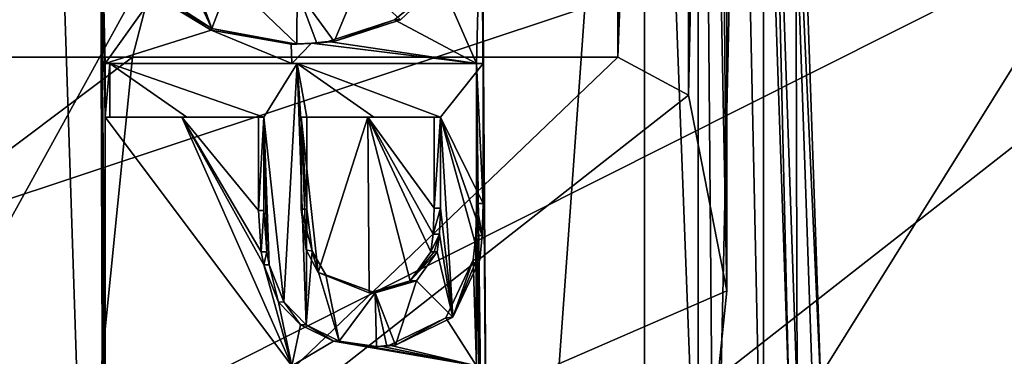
# Model space of a CAD drawing. Header units: millimetres. Extents: x -110 to 163, y -50 to 19.
# Tile 335 of 656: x 1.503 to 3.443, y -38.276 to -37.613. Entities that reach past the tile are written whole.
import ezdxf

# ---------------------------------------------------------------- set-up
doc = ezdxf.new("R2010")
doc.units = ezdxf.units.MM
doc.header["$LTSCALE"] = 65.185185
for name, color, linetype in [('1226', 7, 'CONTINUOUS'), ('1392', 7, 'CONTINUOUS'), ('1755', 7, 'CONTINUOUS'), ('2490', 7, 'CONTINUOUS'), ('2680', 7, 'CONTINUOUS'), ('2744', 7, 'CONTINUOUS'), ('2764', 7, 'CONTINUOUS'), ('2765', 7, 'CONTINUOUS'), ('2768', 7, 'CONTINUOUS'), ('2917', 7, 'CONTINUOUS'), ('2918', 7, 'CONTINUOUS'), ('2919', 7, 'CONTINUOUS'), ('2924', 7, 'CONTINUOUS'), ('3076', 7, 'CONTINUOUS'), ('3136', 7, 'CONTINUOUS'), ('3180', 7, 'CONTINUOUS'), ('3221', 7, 'CONTINUOUS'), ('3222', 7, 'CONTINUOUS'), ('3380', 7, 'CONTINUOUS'), ('3468', 7, 'CONTINUOUS'), ('3494', 7, 'CONTINUOUS'), ('3512', 7, 'CONTINUOUS'), ('3702', 7, 'CONTINUOUS'), ('3764', 7, 'CONTINUOUS'), ('3929', 7, 'CONTINUOUS'), ('4178', 7, 'CONTINUOUS'), ('4853', 7, 'CONTINUOUS'), ('5022', 7, 'CONTINUOUS'), ('5056', 7, 'CONTINUOUS'), ('5304', 7, 'CONTINUOUS'), ('5361', 7, 'CONTINUOUS'), ('5402', 7, 'CONTINUOUS'), ('5490', 7, 'CONTINUOUS'), ('5971', 7, 'CONTINUOUS'), ('5974', 7, 'CONTINUOUS'), ('5991', 7, 'CONTINUOUS')]:
    doc.layers.add(name, color=color, linetype=linetype)

msp = doc.modelspace()

# ---------------------------------------------------------------- linework, layer by layer
at = {"layer": '1226', "color": 7, "linetype": 'CONTINUOUS', "true_color": 0x9a9a9a}
for points in [[(2.0676, -38.0659, 101.6185), (2.0908, -38.1111, 101.6132), (2.0579, -37.805, 101.6207), (2.0676, -38.0659, 101.6185)], [(2.0579, -37.805, 101.6207), (2.0908, -38.1111, 101.6132), (2.189, -37.805, 101.5901), (2.0579, -37.805, 101.6207)], [(2.0579, -37.9859, 101.6207), (2.0676, -38.0659, 101.6185), (2.0579, -37.805, 101.6207), (2.0579, -37.9859, 101.6207)], [(2.0908, -38.1111, 101.6132), (2.1915, -38.1511, 101.5895), (2.189, -37.805, 101.5901), (2.0908, -38.1111, 101.6132)], [(2.2727, -38.1271, 101.5696), (2.3132, -38.0704, 101.5593), (2.189, -37.805, 101.5901), (2.2727, -38.1271, 101.5696)], [(2.189, -37.805, 101.5901), (2.3132, -38.0704, 101.5593), (2.3179, -38.0355, 101.5581), (2.189, -37.805, 101.5901)], [(2.1915, -38.1511, 101.5895), (2.2727, -38.1271, 101.5696), (2.189, -37.805, 101.5901), (2.1915, -38.1511, 101.5895)], [(2.3196, -37.805, 101.5577), (2.189, -37.805, 101.5901), (2.3196, -37.9841, 101.5577), (2.3196, -37.805, 101.5577)], [(2.3196, -37.9841, 101.5577), (2.189, -37.805, 101.5901), (2.3179, -38.0355, 101.5581), (2.3196, -37.9841, 101.5577)]]:
    msp.add_3dface(points, dxfattribs=at)
at = {"layer": '1392', "color": 7, "linetype": 'CONTINUOUS', "true_color": 0x9a9a9a}
for points in [[(2.0676, -38.0659, 101.6185), (2.0579, -37.9859, 101.6207), (2.0794, -38.0685, 101.6671), (2.0676, -38.0659, 101.6185)], [(2.0794, -38.0685, 101.6671), (2.0579, -37.9859, 101.6207), (2.0689, -37.9859, 101.6695), (2.0794, -38.0685, 101.6671)], [(2.0908, -38.1111, 101.6132), (2.0676, -38.0659, 101.6185), (2.0794, -38.0685, 101.6671), (2.0908, -38.1111, 101.6132)], [(2.1061, -38.1157, 101.661), (2.0908, -38.1111, 101.6132), (2.0794, -38.0685, 101.6671), (2.1061, -38.1157, 101.661)], [(2.1915, -38.1511, 101.5895), (2.0908, -38.1111, 101.6132), (2.2032, -38.1511, 101.6382), (2.1915, -38.1511, 101.5895)], [(2.2032, -38.1511, 101.6382), (2.0908, -38.1111, 101.6132), (2.1061, -38.1157, 101.661), (2.2032, -38.1511, 101.6382)]]:
    msp.add_3dface(points, dxfattribs=at)
at = {"layer": '1755', "color": 7, "linetype": 'CONTINUOUS', "true_color": 0x9a9a9a}
for points in [[(2.3132, -38.0704, 101.5593), (2.2727, -38.1271, 101.5696), (2.3194, -38.0704, 101.5835), (2.3132, -38.0704, 101.5593)], [(2.3194, -38.0704, 101.5835), (2.2727, -38.1271, 101.5696), (2.3256, -38.0704, 101.6078), (2.3194, -38.0704, 101.5835)], [(2.3256, -38.0704, 101.6078), (2.2727, -38.1271, 101.5696), (2.285, -38.127, 101.618), (2.3256, -38.0704, 101.6078)], [(2.2727, -38.1271, 101.5696), (2.1915, -38.1511, 101.5895), (2.285, -38.127, 101.618), (2.2727, -38.1271, 101.5696)], [(2.1915, -38.1511, 101.5895), (2.2032, -38.1511, 101.6382), (2.285, -38.127, 101.618), (2.1915, -38.1511, 101.5895)]]:
    msp.add_3dface(points, dxfattribs=at)
at = {"layer": '2490', "color": 7, "linetype": 'CONTINUOUS', "true_color": 0x9a9a9a}
for points in [[(1.5243, -35.5433, 101.7249), (1.2049, -35.9186, 101.772), (1.6716, -40.0057, 101.6994), (1.5243, -35.5433, 101.7249)], [(1.5243, -35.5433, 101.7249), (1.6716, -40.0057, 101.6994), (1.6622, -37.3054, 101.7011), (1.5243, -35.5433, 101.7249)], [(2.434, -40.1248, 101.5276), (2.7344, -35.9565, 101.4412), (2.4034, -35.7389, 101.5358), (2.434, -40.1248, 101.5276)], [(2.434, -40.1248, 101.5276), (2.4034, -35.7389, 101.5358), (2.4127, -37.3058, 101.5334), (2.434, -40.1248, 101.5276)], [(1.2049, -35.9186, 101.772), (1.1912, -39.7303, 101.7738), (1.6716, -40.0057, 101.6994), (1.2049, -35.9186, 101.772)], [(2.434, -40.1248, 101.5276), (2.7344, -39.7303, 101.4412), (2.7344, -35.9565, 101.4412), (2.434, -40.1248, 101.5276)], [(2.7344, -35.9565, 101.4412), (2.7344, -39.7303, 101.4412), (2.8628, -39.3306, 101.4009), (2.7344, -35.9565, 101.4412)], [(2.9219, -36.6148, 101.3817), (2.7344, -35.9565, 101.4412), (2.8628, -39.3306, 101.4009), (2.9219, -36.6148, 101.3817)], [(2.9686, -38.8021, 101.3662), (2.9219, -36.6148, 101.3817), (2.8628, -39.3306, 101.4009), (2.9686, -38.8021, 101.3662)], [(2.9686, -36.8847, 101.3662), (2.9219, -36.6148, 101.3817), (2.9686, -38.8021, 101.3662), (2.9686, -36.8847, 101.3662)], [(3.0185, -38.3506, 101.3494), (2.9686, -36.8847, 101.3662), (2.9686, -38.8021, 101.3662), (3.0185, -38.3506, 101.3494)], [(1.6716, -38.843, 101.6994), (1.6716, -38.2949, 101.6994), (1.6622, -37.3054, 101.7011), (1.6716, -38.843, 101.6994)], [(1.6622, -37.3054, 101.7011), (1.6716, -38.2949, 101.6994), (1.6716, -37.805, 101.6994), (1.6622, -37.3054, 101.7011)], [(1.6716, -38.8907, 101.6994), (1.6716, -38.843, 101.6994), (1.6622, -37.3054, 101.7011), (1.6716, -38.8907, 101.6994)], [(1.6716, -40.0057, 101.6994), (1.6716, -39.5441, 101.6994), (1.6622, -37.3054, 101.7011), (1.6716, -40.0057, 101.6994)], [(1.6716, -39.5441, 101.6994), (1.6716, -39.5291, 101.6994), (1.6622, -37.3054, 101.7011), (1.6716, -39.5441, 101.6994)], [(1.6716, -38.9965, 101.6994), (1.6716, -38.8907, 101.6994), (1.6622, -37.3054, 101.7011), (1.6716, -38.9965, 101.6994)], [(1.6716, -39.4078, 101.6994), (1.6716, -38.9965, 101.6994), (1.6622, -37.3054, 101.7011), (1.6716, -39.4078, 101.6994)], [(1.6716, -39.5291, 101.6994), (1.6716, -39.4078, 101.6994), (1.6622, -37.3054, 101.7011), (1.6716, -39.5291, 101.6994)], [(1.7673, -37.5644, 101.6815), (1.6622, -37.3054, 101.7011), (1.6716, -37.6992, 101.6994), (1.7673, -37.5644, 101.6815)], [(1.6716, -37.6992, 101.6994), (1.6622, -37.3054, 101.7011), (1.6716, -37.805, 101.6994), (1.6716, -37.6992, 101.6994)], [(2.4127, -37.3058, 101.5334), (2.3328, -37.5383, 101.5543), (2.4034, -37.6992, 101.5358), (2.4127, -37.3058, 101.5334)], [(2.434, -40.1248, 101.5276), (2.4127, -37.3058, 101.5334), (2.4034, -37.6992, 101.5358), (2.434, -40.1248, 101.5276)], [(2.3328, -37.5383, 101.5543), (2.2414, -37.6129, 101.5774), (2.4034, -37.6992, 101.5358), (2.3328, -37.5383, 101.5543)], [(1.8801, -37.6335, 101.659), (1.7673, -37.5644, 101.6815), (1.6716, -37.6992, 101.6994), (1.8801, -37.6335, 101.659)], [(2.2414, -37.6129, 101.5774), (2.1111, -37.6557, 101.6086), (2.4034, -37.6992, 101.5358), (2.2414, -37.6129, 101.5774)], [(2.0391, -37.6992, 101.6249), (1.8801, -37.6335, 101.659), (1.6716, -37.6992, 101.6994), (2.0391, -37.6992, 101.6249)], [(2.038, -37.6611, 101.6252), (1.8801, -37.6335, 101.659), (2.0391, -37.6992, 101.6249), (2.038, -37.6611, 101.6252)], [(2.0777, -37.6593, 101.6162), (2.038, -37.6611, 101.6252), (2.0391, -37.6992, 101.6249), (2.0777, -37.6593, 101.6162)], [(2.4034, -37.6992, 101.5358), (2.0777, -37.6593, 101.6162), (2.0391, -37.6992, 101.6249), (2.4034, -37.6992, 101.5358)], [(2.1111, -37.6557, 101.6086), (2.0777, -37.6593, 101.6162), (2.4034, -37.6992, 101.5358), (2.1111, -37.6557, 101.6086)], [(2.4034, -37.9747, 101.5358), (2.434, -40.1248, 101.5276), (2.4034, -37.6992, 101.5358), (2.4034, -37.9747, 101.5358)], [(1.6716, -38.2949, 101.6994), (2.0391, -38.2949, 101.6249), (1.6716, -37.805, 101.6994), (1.6716, -38.2949, 101.6994)], [(1.6716, -37.805, 101.6994), (2.0391, -38.2949, 101.6249), (1.8228, -37.805, 101.6706), (1.6716, -37.805, 101.6994)], [(1.8228, -37.805, 101.6706), (2.0391, -38.2949, 101.6249), (1.9839, -38.0956, 101.6371), (1.8228, -37.805, 101.6706)], [(1.9734, -37.805, 101.6394), (1.8228, -37.805, 101.6706), (1.9734, -37.9887, 101.6394), (1.9734, -37.805, 101.6394)], [(1.9734, -37.9887, 101.6394), (1.8228, -37.805, 101.6706), (1.9791, -38.0698, 101.6382), (1.9734, -37.9887, 101.6394)], [(1.9791, -38.0698, 101.6382), (1.8228, -37.805, 101.6706), (1.9839, -38.0956, 101.6371), (1.9791, -38.0698, 101.6382)], [(2.4015, -38.0377, 101.5363), (2.4034, -38.2949, 101.5358), (2.4034, -37.9747, 101.5358), (2.4015, -38.0377, 101.5363)], [(2.4034, -38.2949, 101.5358), (2.434, -40.1248, 101.5276), (2.4034, -37.9747, 101.5358), (2.4034, -38.2949, 101.5358)], [(2.3965, -38.0859, 101.5376), (2.4034, -38.2949, 101.5358), (2.4015, -38.0377, 101.5363), (2.3965, -38.0859, 101.5376)], [(1.9839, -38.0956, 101.6371), (2.0391, -38.2949, 101.6249), (2.0127, -38.169, 101.6308), (1.9839, -38.0956, 101.6371)], [(2.3429, -38.1999, 101.5517), (2.4034, -38.2949, 101.5358), (2.3965, -38.0859, 101.5376), (2.3429, -38.1999, 101.5517)], [(2.0127, -38.169, 101.6308), (2.0391, -38.2949, 101.6249), (2.0564, -38.214, 101.6211), (2.0127, -38.169, 101.6308)], [(2.0564, -38.214, 101.6211), (2.0391, -38.2949, 101.6249), (2.1212, -38.2464, 101.6062), (2.0564, -38.214, 101.6211)], [(2.2317, -38.2541, 101.5798), (2.4034, -38.2949, 101.5358), (2.3429, -38.1999, 101.5517), (2.2317, -38.2541, 101.5798)], [(2.0391, -38.2949, 101.6249), (2.4034, -38.2949, 101.5358), (2.1212, -38.2464, 101.6062), (2.0391, -38.2949, 101.6249)], [(2.4034, -38.2949, 101.5358), (2.1944, -38.2569, 101.5888), (2.1212, -38.2464, 101.6062), (2.4034, -38.2949, 101.5358)], [(2.2145, -38.2559, 101.584), (2.4034, -38.2949, 101.5358), (2.2317, -38.2541, 101.5798), (2.2145, -38.2559, 101.584)], [(2.1944, -38.2569, 101.5888), (2.4034, -38.2949, 101.5358), (2.2145, -38.2559, 101.584), (2.1944, -38.2569, 101.5888)]]:
    msp.add_3dface(points, dxfattribs=at)
at = {"layer": '2680', "color": 7, "linetype": 'CONTINUOUS', "true_color": 0x9a9a9a}
for points in [[(2.0391, -37.6992, 101.6249), (1.6716, -37.6992, 101.6994), (2.05, -37.6992, 101.6737), (2.0391, -37.6992, 101.6249)], [(1.6716, -37.6992, 101.6994), (1.6806, -37.6992, 101.7486), (2.05, -37.6992, 101.6737), (1.6716, -37.6992, 101.6994)], [(2.4034, -37.6992, 101.5358), (2.0391, -37.6992, 101.6249), (2.4162, -37.6992, 101.5842), (2.4034, -37.6992, 101.5358)], [(2.4162, -37.6992, 101.5842), (2.0391, -37.6992, 101.6249), (2.05, -37.6992, 101.6737), (2.4162, -37.6992, 101.5842)]]:
    msp.add_3dface(points, dxfattribs=at)
at = {"layer": '2744', "color": 7, "linetype": 'CONTINUOUS', "true_color": 0x9a9a9a}
for points in [[(3.0145, -36.8749, 101.3507), (3.0307, -36.8749, 101.398), (3.0821, -38.3537, 101.3804), (3.0145, -36.8749, 101.3507)], [(3.0657, -38.3538, 101.3331), (3.0145, -36.8749, 101.3507), (3.0821, -38.3537, 101.3804), (3.0657, -38.3538, 101.3331)]]:
    msp.add_3dface(points, dxfattribs=at)
at = {"layer": '2764', "color": 7, "linetype": 'CONTINUOUS', "true_color": 0x9a9a9a}
for points in [[(2.3429, -38.1999, 101.5517), (2.3965, -38.0859, 101.5376), (2.3562, -38.1991, 101.5999), (2.3429, -38.1999, 101.5517)], [(2.3562, -38.1991, 101.5999), (2.3965, -38.0859, 101.5376), (2.4029, -38.0859, 101.5617), (2.3562, -38.1991, 101.5999)], [(2.4094, -38.0859, 101.586), (2.3562, -38.1991, 101.5999), (2.4029, -38.0859, 101.5617), (2.4094, -38.0859, 101.586)], [(2.2317, -38.2541, 101.5798), (2.3429, -38.1999, 101.5517), (2.2436, -38.2541, 101.6283), (2.2317, -38.2541, 101.5798)], [(2.2436, -38.2541, 101.6283), (2.3429, -38.1999, 101.5517), (2.3562, -38.1991, 101.5999), (2.2436, -38.2541, 101.6283)]]:
    msp.add_3dface(points, dxfattribs=at)
at = {"layer": '2765', "color": 7, "linetype": 'CONTINUOUS', "true_color": 0x9a9a9a}
for points in [[(2.2145, -38.2559, 101.584), (2.2317, -38.2541, 101.5798), (2.2264, -38.2559, 101.6325), (2.2145, -38.2559, 101.584)], [(2.2317, -38.2541, 101.5798), (2.2436, -38.2541, 101.6283), (2.2264, -38.2559, 101.6325), (2.2317, -38.2541, 101.5798)], [(2.1944, -38.2569, 101.5888), (2.2145, -38.2559, 101.584), (2.2061, -38.2569, 101.6374), (2.1944, -38.2569, 101.5888)], [(2.2061, -38.2569, 101.6374), (2.2145, -38.2559, 101.584), (2.2264, -38.2559, 101.6325), (2.2061, -38.2569, 101.6374)]]:
    msp.add_3dface(points, dxfattribs=at)
at = {"layer": '2768', "color": 7, "linetype": 'CONTINUOUS', "true_color": 0x9a9a9a}
for points in [[(2.9686, -36.8847, 101.3662), (3.0185, -38.3506, 101.3494), (2.9845, -36.8847, 101.4136), (2.9686, -36.8847, 101.3662)], [(2.9845, -36.8847, 101.4136), (3.0185, -38.3506, 101.3494), (3.0347, -38.3505, 101.3967), (2.9845, -36.8847, 101.4136)]]:
    msp.add_3dface(points, dxfattribs=at)
at = {"layer": '2917', "color": 7, "linetype": 'CONTINUOUS', "true_color": 0x9a9a9a}
for points in [[(2.0564, -38.214, 101.6211), (2.1212, -38.2464, 101.6062), (2.0674, -38.214, 101.6698), (2.0564, -38.214, 101.6211)], [(2.0674, -38.214, 101.6698), (2.1212, -38.2464, 101.6062), (2.1325, -38.2464, 101.6549), (2.0674, -38.214, 101.6698)], [(2.1212, -38.2464, 101.6062), (2.1944, -38.2569, 101.5888), (2.1325, -38.2464, 101.6549), (2.1212, -38.2464, 101.6062)], [(2.1944, -38.2569, 101.5888), (2.2061, -38.2569, 101.6374), (2.1325, -38.2464, 101.6549), (2.1944, -38.2569, 101.5888)]]:
    msp.add_3dface(points, dxfattribs=at)
at = {"layer": '2918', "color": 7, "linetype": 'CONTINUOUS', "true_color": 0x9a9a9a}
for points in [[(1.9839, -38.0956, 101.6371), (2.0127, -38.169, 101.6308), (1.9945, -38.0956, 101.686), (1.9839, -38.0956, 101.6371)], [(1.9945, -38.0956, 101.686), (2.0127, -38.169, 101.6308), (2.0234, -38.1689, 101.6796), (1.9945, -38.0956, 101.686)], [(2.0127, -38.169, 101.6308), (2.0564, -38.214, 101.6211), (2.0234, -38.1689, 101.6796), (2.0127, -38.169, 101.6308)], [(2.0564, -38.214, 101.6211), (2.0674, -38.214, 101.6698), (2.0234, -38.1689, 101.6796), (2.0564, -38.214, 101.6211)]]:
    msp.add_3dface(points, dxfattribs=at)
at = {"layer": '2919', "color": 7, "linetype": 'CONTINUOUS', "true_color": 0x9a9a9a}
for points in [[(1.9734, -37.9887, 101.6394), (1.9791, -38.0698, 101.6382), (1.984, -37.9887, 101.6883), (1.9734, -37.9887, 101.6394)], [(1.984, -37.9887, 101.6883), (1.9791, -38.0698, 101.6382), (1.9897, -38.0699, 101.687), (1.984, -37.9887, 101.6883)], [(1.9791, -38.0698, 101.6382), (1.9839, -38.0956, 101.6371), (1.9897, -38.0699, 101.687), (1.9791, -38.0698, 101.6382)], [(1.9839, -38.0956, 101.6371), (1.9945, -38.0956, 101.686), (1.9897, -38.0699, 101.687), (1.9839, -38.0956, 101.6371)]]:
    msp.add_3dface(points, dxfattribs=at)
at = {"layer": '2924', "color": 7, "linetype": 'CONTINUOUS', "true_color": 0x9a9a9a}
for points in [[(2.84, -35.2, 83.5918), (5.0238, -35.2, 84.6143), (2.84, -38.7, 83.5918), (2.84, -35.2, 83.5918)], [(2.84, -38.7, 83.5918), (5.0238, -35.2, 84.6143), (3.0441, -40.55, 83.6594), (2.84, -38.7, 83.5918)], [(5.0238, -35.2, 84.6143), (6.8733, -35.2, 86.1613), (3.0441, -40.55, 83.6594), (5.0238, -35.2, 84.6143)], [(6.8733, -35.2, 86.1613), (6.8733, -38.7, 86.1613), (3.0441, -40.55, 83.6594), (6.8733, -35.2, 86.1613)]]:
    msp.add_3dface(points, dxfattribs=at)
at = {"layer": '3076', "color": 7, "linetype": 'CONTINUOUS', "true_color": 0x9a9a9a}
for points in [[(1.8815, -37.6301, 101.7098), (1.774, -37.4004, 101.7311), (1.7696, -37.5574, 101.7319), (1.8815, -37.6301, 101.7098)], [(1.8255, -37.4776, 101.721), (1.774, -37.4004, 101.7311), (1.8815, -37.6301, 101.7098), (1.8255, -37.4776, 101.721)], [(1.9176, -37.535, 101.7023), (1.8255, -37.4776, 101.721), (1.8815, -37.6301, 101.7098), (1.9176, -37.535, 101.7023)], [(2.0489, -37.6611, 101.674), (1.9176, -37.535, 101.7023), (1.8815, -37.6301, 101.7098), (2.0489, -37.6611, 101.674)], [(2.0496, -37.5554, 101.6738), (1.9176, -37.535, 101.7023), (2.0489, -37.6611, 101.674), (2.0496, -37.5554, 101.6738)], [(2.0888, -37.6593, 101.665), (2.0496, -37.5554, 101.6738), (2.0489, -37.6611, 101.674), (2.0888, -37.6593, 101.665)], [(2.0496, -37.5554, 101.6738), (2.1224, -37.6557, 101.6573), (2.1719, -37.5376, 101.6457), (2.0496, -37.5554, 101.6738)], [(2.1224, -37.6557, 101.6573), (2.0496, -37.5554, 101.6738), (2.0888, -37.6593, 101.665), (2.1224, -37.6557, 101.6573)], [(2.1224, -37.6557, 101.6573), (2.2536, -37.6128, 101.6259), (2.1719, -37.5376, 101.6457), (2.1224, -37.6557, 101.6573)]]:
    msp.add_3dface(points, dxfattribs=at)
at = {"layer": '3136', "color": 7, "linetype": 'CONTINUOUS', "true_color": 0x9a9a9a}
for points in [[(2.4034, -37.9747, 101.5358), (2.4034, -37.6992, 101.5358), (2.4162, -37.9747, 101.5842), (2.4034, -37.9747, 101.5358)], [(2.4034, -37.6992, 101.5358), (2.4162, -37.6992, 101.5842), (2.4162, -37.9747, 101.5842), (2.4034, -37.6992, 101.5358)]]:
    msp.add_3dface(points, dxfattribs=at)
at = {"layer": '3180', "color": 7, "linetype": 'CONTINUOUS', "true_color": 0x9a9a9a}
for points in [[(2.6815, -34, 82.9337), (2.825, -34, 83.0236), (2.6815, -37.6868, 82.9337), (2.6815, -34, 82.9337)], [(2.6815, -37.6868, 82.9337), (2.825, -34, 83.0236), (2.8206, -37.7614, 83.0188), (2.6815, -37.6868, 82.9337)], [(2.897, -34, 83.1768), (2.9005, -34.1292, 83.2244), (2.8206, -37.7614, 83.0188), (2.897, -34, 83.1768)], [(2.825, -34, 83.0236), (2.897, -34, 83.1768), (2.8206, -37.7614, 83.0188), (2.825, -34, 83.0236)], [(2.9005, -34.1292, 83.2244), (2.896, -34.2724, 83.2747), (2.8206, -37.7614, 83.0188), (2.9005, -34.1292, 83.2244)], [(2.8206, -37.7614, 83.0188), (2.896, -34.2724, 83.2747), (2.896, -38.1471, 83.2747), (2.8206, -37.7614, 83.0188)]]:
    msp.add_3dface(points, dxfattribs=at)
at = {"layer": '3221', "color": 7, "linetype": 'CONTINUOUS', "true_color": 0x9a9a9a}
for points in [[(2.2414, -37.6129, 101.5774), (2.3328, -37.5383, 101.5543), (2.2536, -37.6128, 101.6259), (2.2414, -37.6129, 101.5774)], [(2.1111, -37.6557, 101.6086), (2.2414, -37.6129, 101.5774), (2.1224, -37.6557, 101.6573), (2.1111, -37.6557, 101.6086)], [(2.1224, -37.6557, 101.6573), (2.2414, -37.6129, 101.5774), (2.2536, -37.6128, 101.6259), (2.1224, -37.6557, 101.6573)]]:
    msp.add_3dface(points, dxfattribs=at)
at = {"layer": '3222', "color": 7, "linetype": 'CONTINUOUS', "true_color": 0x9a9a9a}
for points in [[(2.038, -37.6611, 101.6252), (2.0777, -37.6593, 101.6162), (2.0489, -37.6611, 101.674), (2.038, -37.6611, 101.6252)], [(2.0777, -37.6593, 101.6162), (2.0888, -37.6593, 101.665), (2.0489, -37.6611, 101.674), (2.0777, -37.6593, 101.6162)], [(2.0777, -37.6593, 101.6162), (2.1111, -37.6557, 101.6086), (2.0888, -37.6593, 101.665), (2.0777, -37.6593, 101.6162)], [(2.1111, -37.6557, 101.6086), (2.1224, -37.6557, 101.6573), (2.0888, -37.6593, 101.665), (2.1111, -37.6557, 101.6086)]]:
    msp.add_3dface(points, dxfattribs=at)
at = {"layer": '3380', "color": 7, "linetype": 'CONTINUOUS', "true_color": 0x9a9a9a}
for points in [[(2.3196, -37.9841, 101.5577), (2.3179, -38.0355, 101.5581), (2.332, -37.9841, 101.6061), (2.3196, -37.9841, 101.5577)], [(2.332, -37.9841, 101.6061), (2.3179, -38.0355, 101.5581), (2.3303, -38.0355, 101.6066), (2.332, -37.9841, 101.6061)], [(2.3179, -38.0355, 101.5581), (2.3132, -38.0704, 101.5593), (2.3303, -38.0355, 101.6066), (2.3179, -38.0355, 101.5581)], [(2.3132, -38.0704, 101.5593), (2.3194, -38.0704, 101.5835), (2.3303, -38.0355, 101.6066), (2.3132, -38.0704, 101.5593)], [(2.3194, -38.0704, 101.5835), (2.3256, -38.0704, 101.6078), (2.3303, -38.0355, 101.6066), (2.3194, -38.0704, 101.5835)]]:
    msp.add_3dface(points, dxfattribs=at)
at = {"layer": '3468', "color": 7, "linetype": 'CONTINUOUS', "true_color": 0x9a9a9a}
for points in [[(1.6236, -38.7, 83.292), (0.378, -38.7, 83.1576), (1.7252, -37.6868, 82.7159), (1.6236, -38.7, 83.292)], [(1.7252, -37.6868, 82.7159), (0.378, -38.7, 83.1576), (0.7521, -37.6868, 82.5935), (1.7252, -37.6868, 82.7159)], [(1.6236, -38.7, 83.292), (2.6815, -37.6868, 82.9337), (2.8206, -37.7614, 83.0188), (1.6236, -38.7, 83.292)], [(2.6815, -37.6868, 82.9337), (1.6236, -38.7, 83.292), (1.7252, -37.6868, 82.7159), (2.6815, -37.6868, 82.9337)], [(1.6236, -38.7, 83.292), (2.8206, -37.7614, 83.0188), (2.896, -38.1471, 83.2747), (1.6236, -38.7, 83.292)], [(1.6236, -38.7, 83.292), (2.896, -38.1471, 83.2747), (2.8677, -38.4271, 83.4352), (1.6236, -38.7, 83.292)]]:
    msp.add_3dface(points, dxfattribs=at)
at = {"layer": '3494', "color": 7, "linetype": 'CONTINUOUS', "true_color": 0x9a9a9a}
for points in [[(2.3196, -37.805, 101.5577), (2.3196, -37.9841, 101.5577), (2.332, -37.805, 101.6061), (2.3196, -37.805, 101.5577)], [(2.3196, -37.9841, 101.5577), (2.332, -37.9841, 101.6061), (2.332, -37.805, 101.6061), (2.3196, -37.9841, 101.5577)]]:
    msp.add_3dface(points, dxfattribs=at)
at = {"layer": '3512', "color": 7, "linetype": 'CONTINUOUS', "true_color": 0x9a9a9a}
for points in [[(2.05, -37.6992, 101.6737), (1.6806, -37.6992, 101.7486), (1.984, -37.805, 101.6883), (2.05, -37.6992, 101.6737)], [(1.984, -37.805, 101.6883), (1.6806, -37.6992, 101.7486), (1.8325, -37.805, 101.7196), (1.984, -37.805, 101.6883)], [(1.8325, -37.805, 101.7196), (1.6806, -37.6992, 101.7486), (1.6806, -37.805, 101.7486), (1.8325, -37.805, 101.7196)], [(2.0234, -38.1689, 101.6796), (2.05, -37.6992, 101.6737), (1.984, -37.805, 101.6883), (2.0234, -38.1689, 101.6796)], [(2.0674, -38.214, 101.6698), (2.05, -37.6992, 101.6737), (2.0234, -38.1689, 101.6796), (2.0674, -38.214, 101.6698)], [(2.0689, -37.9859, 101.6695), (2.05, -37.6992, 101.6737), (2.0674, -38.214, 101.6698), (2.0689, -37.9859, 101.6695)], [(2.05, -37.6992, 101.6737), (2.0689, -37.9859, 101.6695), (2.0689, -37.805, 101.6695), (2.05, -37.6992, 101.6737)], [(2.4162, -37.6992, 101.5842), (2.05, -37.6992, 101.6737), (2.332, -37.805, 101.6061), (2.4162, -37.6992, 101.5842)], [(2.332, -37.805, 101.6061), (2.05, -37.6992, 101.6737), (2.2007, -37.805, 101.6388), (2.332, -37.805, 101.6061)], [(2.2007, -37.805, 101.6388), (2.05, -37.6992, 101.6737), (2.0689, -37.805, 101.6695), (2.2007, -37.805, 101.6388)], [(2.4162, -37.9747, 101.5842), (2.4162, -37.6992, 101.5842), (2.332, -37.805, 101.6061), (2.4162, -37.9747, 101.5842)], [(1.9945, -38.0956, 101.686), (2.0234, -38.1689, 101.6796), (1.984, -37.805, 101.6883), (1.9945, -38.0956, 101.686)], [(1.9897, -38.0699, 101.687), (1.9945, -38.0956, 101.686), (1.984, -37.805, 101.6883), (1.9897, -38.0699, 101.687)], [(1.984, -37.9887, 101.6883), (1.9897, -38.0699, 101.687), (1.984, -37.805, 101.6883), (1.984, -37.9887, 101.6883)], [(2.3562, -38.1991, 101.5999), (2.4094, -38.0859, 101.586), (2.332, -37.805, 101.6061), (2.3562, -38.1991, 101.5999)], [(2.332, -37.9841, 101.6061), (2.3562, -38.1991, 101.5999), (2.332, -37.805, 101.6061), (2.332, -37.9841, 101.6061)], [(2.332, -37.805, 101.6061), (2.4094, -38.0859, 101.586), (2.4143, -38.0377, 101.5847), (2.332, -37.805, 101.6061)], [(2.4162, -37.9747, 101.5842), (2.332, -37.805, 101.6061), (2.4143, -38.0377, 101.5847), (2.4162, -37.9747, 101.5842)], [(2.0794, -38.0685, 101.6671), (2.0689, -37.9859, 101.6695), (2.0674, -38.214, 101.6698), (2.0794, -38.0685, 101.6671)], [(2.3562, -38.1991, 101.5999), (2.332, -37.9841, 101.6061), (2.3303, -38.0355, 101.6066), (2.3562, -38.1991, 101.5999)], [(2.3256, -38.0704, 101.6078), (2.3562, -38.1991, 101.5999), (2.3303, -38.0355, 101.6066), (2.3256, -38.0704, 101.6078)], [(2.0794, -38.0685, 101.6671), (2.0674, -38.214, 101.6698), (2.1325, -38.2464, 101.6549), (2.0794, -38.0685, 101.6671)], [(2.1061, -38.1157, 101.661), (2.0794, -38.0685, 101.6671), (2.1325, -38.2464, 101.6549), (2.1061, -38.1157, 101.661)], [(2.3256, -38.0704, 101.6078), (2.285, -38.127, 101.618), (2.3562, -38.1991, 101.5999), (2.3256, -38.0704, 101.6078)], [(2.2032, -38.1511, 101.6382), (2.1061, -38.1157, 101.661), (2.1325, -38.2464, 101.6549), (2.2032, -38.1511, 101.6382)], [(2.285, -38.127, 101.618), (2.2032, -38.1511, 101.6382), (2.2436, -38.2541, 101.6283), (2.285, -38.127, 101.618)], [(2.285, -38.127, 101.618), (2.2436, -38.2541, 101.6283), (2.3562, -38.1991, 101.5999), (2.285, -38.127, 101.618)], [(2.2061, -38.2569, 101.6374), (2.2032, -38.1511, 101.6382), (2.1325, -38.2464, 101.6549), (2.2061, -38.2569, 101.6374)], [(2.2436, -38.2541, 101.6283), (2.2032, -38.1511, 101.6382), (2.2264, -38.2559, 101.6325), (2.2436, -38.2541, 101.6283)], [(2.2032, -38.1511, 101.6382), (2.2061, -38.2569, 101.6374), (2.2264, -38.2559, 101.6325), (2.2032, -38.1511, 101.6382)]]:
    msp.add_3dface(points, dxfattribs=at)
at = {"layer": '3702', "color": 7, "linetype": 'CONTINUOUS', "true_color": 0x9a9a9a}
for points in [[(3.2345, -32, 83.1063), (2.6815, -34, 82.9337), (0.7521, -37.6868, 82.5935), (3.2345, -32, 83.1063)], [(0.7521, -34, 82.5935), (3.2345, -32, 83.1063), (0.7521, -37.6868, 82.5935), (0.7521, -34, 82.5935)], [(2.6815, -34, 82.9337), (1.7252, -37.6868, 82.7159), (0.7521, -37.6868, 82.5935), (2.6815, -34, 82.9337)], [(2.6815, -34, 82.9337), (2.6815, -37.6868, 82.9337), (1.7252, -37.6868, 82.7159), (2.6815, -34, 82.9337)]]:
    msp.add_3dface(points, dxfattribs=at)
at = {"layer": '3764', "color": 7, "linetype": 'CONTINUOUS', "true_color": 0x9a9a9a}
for points in [[(2.896, -34.2724, 83.2747), (2.8677, -34.7421, 83.4352), (2.896, -38.1471, 83.2747), (2.896, -34.2724, 83.2747)], [(2.8677, -34.7421, 83.4352), (2.84, -35.2, 83.5918), (2.896, -38.1471, 83.2747), (2.8677, -34.7421, 83.4352)], [(2.84, -38.7, 83.5918), (2.8677, -38.4271, 83.4352), (2.84, -35.2, 83.5918), (2.84, -38.7, 83.5918)], [(2.896, -38.1471, 83.2747), (2.84, -35.2, 83.5918), (2.8677, -38.4271, 83.4352), (2.896, -38.1471, 83.2747)]]:
    msp.add_3dface(points, dxfattribs=at)
at = {"layer": '3929', "color": 7, "linetype": 'CONTINUOUS', "true_color": 0x9a9a9a}
for points in [[(1.7673, -37.5644, 101.6815), (1.8815, -37.6301, 101.7098), (1.7696, -37.5574, 101.7319), (1.7673, -37.5644, 101.6815)], [(1.7673, -37.5644, 101.6815), (1.8801, -37.6335, 101.659), (1.8815, -37.6301, 101.7098), (1.7673, -37.5644, 101.6815)], [(1.8801, -37.6335, 101.659), (2.038, -37.6611, 101.6252), (1.8815, -37.6301, 101.7098), (1.8801, -37.6335, 101.659)], [(2.038, -37.6611, 101.6252), (2.0489, -37.6611, 101.674), (1.8815, -37.6301, 101.7098), (2.038, -37.6611, 101.6252)]]:
    msp.add_3dface(points, dxfattribs=at)
at = {"layer": '4178', "color": 7, "linetype": 'CONTINUOUS', "true_color": 0x9a9a9a}
for points in [[(1.6716, -37.6992, 101.6994), (1.6716, -37.805, 101.6994), (1.6806, -37.6992, 101.7486), (1.6716, -37.6992, 101.6994)], [(1.6806, -37.6992, 101.7486), (1.6716, -37.805, 101.6994), (1.6806, -37.805, 101.7486), (1.6806, -37.6992, 101.7486)]]:
    msp.add_3dface(points, dxfattribs=at)
at = {"layer": '4853', "color": 7, "linetype": 'CONTINUOUS', "true_color": 0x9a9a9a}
for points in [[(2.4015, -38.0377, 101.5363), (2.4034, -37.9747, 101.5358), (2.4143, -38.0377, 101.5847), (2.4015, -38.0377, 101.5363)], [(2.4034, -37.9747, 101.5358), (2.4162, -37.9747, 101.5842), (2.4143, -38.0377, 101.5847), (2.4034, -37.9747, 101.5358)], [(2.3965, -38.0859, 101.5376), (2.4015, -38.0377, 101.5363), (2.4029, -38.0859, 101.5617), (2.3965, -38.0859, 101.5376)], [(2.4094, -38.0859, 101.586), (2.4029, -38.0859, 101.5617), (2.4015, -38.0377, 101.5363), (2.4094, -38.0859, 101.586)], [(2.4094, -38.0859, 101.586), (2.4015, -38.0377, 101.5363), (2.4143, -38.0377, 101.5847), (2.4094, -38.0859, 101.586)]]:
    msp.add_3dface(points, dxfattribs=at)
at = {"layer": '5022', "color": 7, "linetype": 'CONTINUOUS', "true_color": 0x9a9a9a}
for points in [[(1.6716, -37.805, 101.6994), (1.8228, -37.805, 101.6706), (1.8325, -37.805, 101.7196), (1.6716, -37.805, 101.6994)], [(1.6716, -37.805, 101.6994), (1.8325, -37.805, 101.7196), (1.6806, -37.805, 101.7486), (1.6716, -37.805, 101.6994)], [(1.8228, -37.805, 101.6706), (1.9734, -37.805, 101.6394), (1.984, -37.805, 101.6883), (1.8228, -37.805, 101.6706)], [(1.8228, -37.805, 101.6706), (1.984, -37.805, 101.6883), (1.8325, -37.805, 101.7196), (1.8228, -37.805, 101.6706)]]:
    msp.add_3dface(points, dxfattribs=at)
at = {"layer": '5056', "color": 7, "linetype": 'CONTINUOUS', "true_color": 0x9a9a9a}
for points in [[(2.0579, -37.805, 101.6207), (2.189, -37.805, 101.5901), (2.2007, -37.805, 101.6388), (2.0579, -37.805, 101.6207)], [(2.0579, -37.805, 101.6207), (2.2007, -37.805, 101.6388), (2.0689, -37.805, 101.6695), (2.0579, -37.805, 101.6207)], [(2.189, -37.805, 101.5901), (2.3196, -37.805, 101.5577), (2.332, -37.805, 101.6061), (2.189, -37.805, 101.5901)], [(2.189, -37.805, 101.5901), (2.332, -37.805, 101.6061), (2.2007, -37.805, 101.6388), (2.189, -37.805, 101.5901)]]:
    msp.add_3dface(points, dxfattribs=at)
at = {"layer": '5304', "color": 7, "linetype": 'CONTINUOUS', "true_color": 0x9a9a9a}
for points in [[(3.0307, -36.8749, 101.398), (2.9845, -36.8847, 101.4136), (3.0347, -38.3505, 101.3967), (3.0307, -36.8749, 101.398)], [(3.0821, -38.3537, 101.3804), (3.0307, -36.8749, 101.398), (3.0347, -38.3505, 101.3967), (3.0821, -38.3537, 101.3804)]]:
    msp.add_3dface(points, dxfattribs=at)
at = {"layer": '5361', "color": 7, "linetype": 'CONTINUOUS', "true_color": 0x9a9a9a}
for points in [[(2.0579, -37.9859, 101.6207), (2.0579, -37.805, 101.6207), (2.0689, -37.9859, 101.6695), (2.0579, -37.9859, 101.6207)], [(2.0689, -37.9859, 101.6695), (2.0579, -37.805, 101.6207), (2.0689, -37.805, 101.6695), (2.0689, -37.9859, 101.6695)]]:
    msp.add_3dface(points, dxfattribs=at)
at = {"layer": '5402', "color": 7, "linetype": 'CONTINUOUS', "true_color": 0x9a9a9a}
for points in [[(2.7764, -35.9375, 101.4283), (4.2909, -38.7, 100.8073), (4.2909, -35.2, 100.8073), (2.7764, -35.9375, 101.4283)], [(4.2909, -38.7, 100.8073), (2.7764, -35.9375, 101.4283), (2.9667, -36.6009, 101.3669), (4.2909, -38.7, 100.8073)], [(4.2909, -38.7, 100.8073), (2.9667, -36.6009, 101.3669), (3.0145, -36.8749, 101.3507), (4.2909, -38.7, 100.8073)], [(4.2909, -38.7, 100.8073), (3.0145, -36.8749, 101.3507), (3.0657, -38.3538, 101.3331), (4.2909, -38.7, 100.8073)]]:
    msp.add_3dface(points, dxfattribs=at)
at = {"layer": '5490', "color": 7, "linetype": 'CONTINUOUS', "true_color": 0x9a9a9a}
for points in [[(1.9734, -37.805, 101.6394), (1.9734, -37.9887, 101.6394), (1.984, -37.805, 101.6883), (1.9734, -37.805, 101.6394)], [(1.9734, -37.9887, 101.6394), (1.984, -37.9887, 101.6883), (1.984, -37.805, 101.6883), (1.9734, -37.9887, 101.6394)]]:
    msp.add_3dface(points, dxfattribs=at)
at = {"layer": '5971', "color": 7, "linetype": 'CONTINUOUS', "true_color": 0xcad1ee}
for points in [[(5.9219, -40.7, 100.6508), (0, -40.7, 102.575), (5.9219, -29.95, 100.6508), (5.9219, -40.7, 100.6508)], [(5.9219, -29.95, 100.6508), (0, -40.7, 102.575), (0, -29.95, 102.575), (5.9219, -29.95, 100.6508)], [(0, -40.7, 82.425), (5.9219, -40.7, 84.3492), (0, -29.95, 82.425), (0, -40.7, 82.425)], [(0, -29.95, 82.425), (5.9219, -40.7, 84.3492), (5.9219, -29.95, 84.3492), (0, -29.95, 82.425)]]:
    msp.add_3dface(points, dxfattribs=at)
at = {"layer": '5974', "color": 7, "linetype": 'CONTINUOUS', "true_color": 0xcad1ee}
for points in [[(-2.3353, -40.4282, 81.525), (-4.6897, -40.0158, 81.525), (4.6897, -36.9, 81.525), (-2.3353, -40.4282, 81.525)], [(4.6897, -36.9, 81.525), (-4.6897, -40.0158, 81.525), (-4.6897, -36.9, 81.525), (4.6897, -36.9, 81.525)], [(0, -40.5701, 81.525), (-2.3353, -40.4282, 81.525), (4.6897, -36.9, 81.525), (0, -40.5701, 81.525)], [(0, -40.5701, 81.525), (4.6897, -36.9, 81.525), (2.3358, -40.4282, 81.525), (0, -40.5701, 81.525)], [(2.3358, -40.4282, 81.525), (4.6897, -36.9, 81.525), (4.6897, -40.0158, 81.525), (2.3358, -40.4282, 81.525)]]:
    msp.add_3dface(points, dxfattribs=at)
at = {"layer": '5991', "color": 7, "linetype": 'CONTINUOUS', "true_color": 0xcad1ee}
for points in [[(-4.6897, -36.9, 103.475), (0, -40.5701, 103.475), (2.3358, -40.4282, 103.475), (-4.6897, -36.9, 103.475)], [(4.6897, -36.9, 103.475), (-4.6897, -36.9, 103.475), (4.6897, -40.0158, 103.475), (4.6897, -36.9, 103.475)], [(-4.6897, -36.9, 103.475), (2.3358, -40.4282, 103.475), (4.6897, -40.0158, 103.475), (-4.6897, -36.9, 103.475)]]:
    msp.add_3dface(points, dxfattribs=at)

doc.saveas('drawing.dxf')
